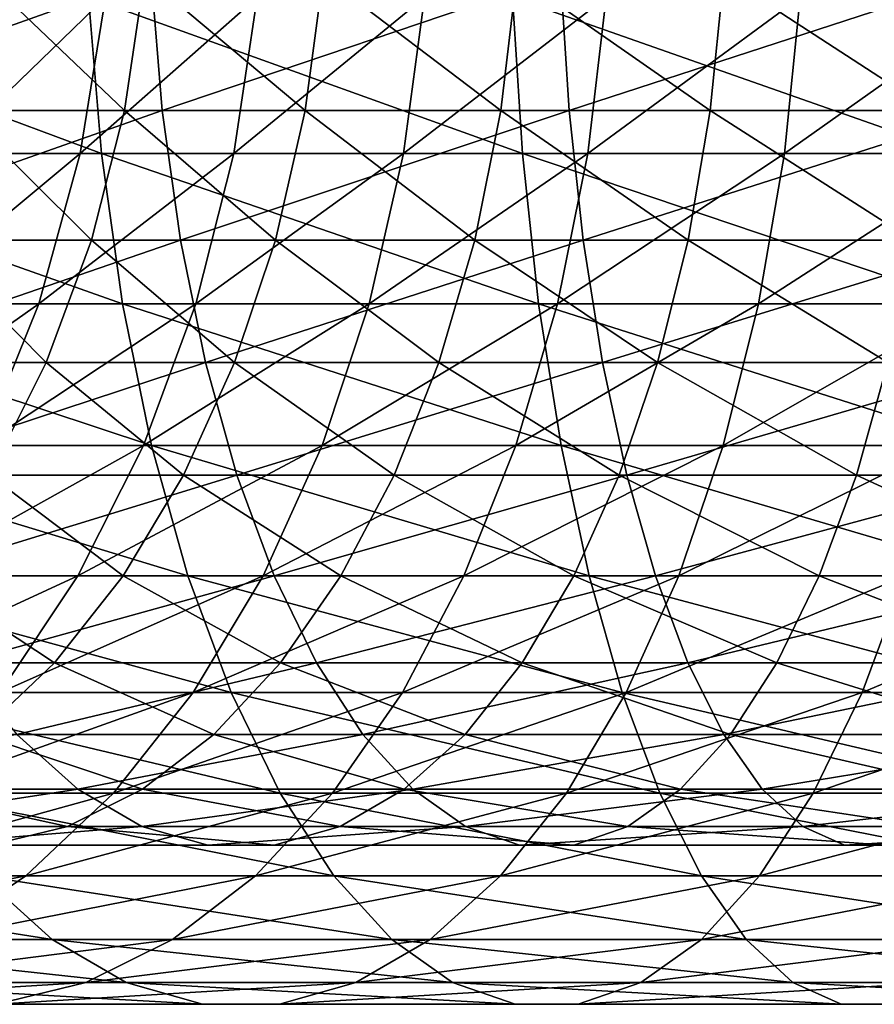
# Model space of a CAD drawing. Header units: metres. Extents: x -62 to 300, y -109 to 109.
# Tile 380 of 656: x 15 to 23, y -11 to -2. Entities that reach past the tile are written whole.
import ezdxf

# ---------------------------------------------------------------- set-up
doc = ezdxf.new("R2010")
doc.units = ezdxf.units.M
doc.layers.add('solid_500635', color=7, linetype='CONTINUOUS')

msp = doc.modelspace()

# ---------------------------------------------------------------- linework, layer by layer
at = {"layer": 'solid_500635'}
for points in [[(16.428488, -1.293583, -96.954689), (12.733561, -1.293583, -95.146729), (12.860861, -2.563069, -94.915672)], [(16.532806, -2.563069, -96.712387), (16.428488, -1.293583, -96.954689), (12.860861, -2.563069, -94.915672)], [(16.177963, -2.563069, -74.709183), (14.639291, -2.563069, -72.981583), (14.844564, -1.293583, -72.815895)], [(16.366219, -1.293583, -74.524384), (16.177963, -2.563069, -74.709183), (14.844564, -1.293583, -72.815895)], [(17.876762, -2.563069, -76.279587), (16.177963, -2.563069, -74.709183), (16.366219, -1.293583, -74.524384)], [(18.046228, -1.293583, -76.077423), (17.876762, -2.563069, -76.279587), (16.366219, -1.293583, -74.524384)], [(20.281187, -1.293583, -98.396194), (16.428488, -1.293583, -96.954689), (16.532806, -2.563069, -96.712387)], [(20.36154, -2.563069, -98.144928), (20.281187, -1.293583, -98.396194), (16.532806, -2.563069, -96.712387)], [(19.719706, -2.563069, -77.678032), (17.876762, -2.563069, -76.279587), (18.046228, -1.293583, -76.077423)], [(19.868792, -1.293583, -77.460396), (19.719706, -2.563069, -77.678032), (18.046228, -1.293583, -76.077423)], [(21.689459, -2.563069, -78.891365), (19.719706, -2.563069, -77.678032), (19.868792, -1.293583, -77.460396)], [(21.816759, -1.293583, -78.660309), (21.689459, -2.563069, -78.891365), (19.868792, -1.293583, -77.460396)], [(24.255411, -1.293583, -99.45768), (20.281187, -1.293583, -98.396194), (20.36154, -2.563069, -98.144928)], [(24.311045, -2.563069, -99.199806), (24.255411, -1.293583, -99.45768), (20.36154, -2.563069, -98.144928)], [(23.76749, -2.563069, -79.908165), (21.689459, -2.563069, -78.891365), (21.816759, -1.293583, -78.660309)], [(23.871807, -1.293583, -79.665863), (23.76749, -2.563069, -79.908165), (21.816759, -1.293583, -78.660309)], [(15.961646, -2.967764, -98.03904), (12.163866, -2.967764, -96.180756), (12.016466, -1.497833, -96.448288)], [(15.840858, -1.497833, -98.319595), (15.961646, -2.967764, -98.03904), (12.016466, -1.497833, -96.448288)], [(16.000895, -1.497833, -71.882523), (14.736894, -1.497833, -70.15107), (14.48174, -2.967764, -70.318993)], [(15.763209, -2.967764, -72.074379), (16.000895, -1.497833, -71.882523), (14.48174, -2.967764, -70.318993)], [(17.426687, -1.497833, -73.483376), (16.000895, -1.497833, -71.882523), (15.763209, -2.967764, -72.074379)], [(17.208706, -2.967764, -73.697357), (17.426687, -1.497833, -73.483376), (15.763209, -2.967764, -72.074379)], [(19.921589, -2.967764, -99.520668), (15.961646, -2.967764, -98.03904), (15.840858, -1.497833, -98.319595)], [(19.828548, -1.497833, -99.811607), (19.921589, -2.967764, -99.520668), (15.840858, -1.497833, -98.319595)], [(19.00086, -1.497833, -74.938576), (17.426687, -1.497833, -73.483376), (17.208706, -2.967764, -73.697357)], [(18.804634, -2.967764, -75.172668), (19.00086, -1.497833, -74.938576), (17.208706, -2.967764, -73.697357)], [(20.708603, -1.497833, -76.234428), (19.00086, -1.497833, -74.938576), (18.804634, -2.967764, -75.172668)], [(20.535978, -2.967764, -76.486427), (20.708603, -1.497833, -76.234428), (18.804634, -2.967764, -75.172668)], [(24.006441, -2.967764, -100.611702), (19.921589, -2.967764, -99.520668), (19.828548, -1.497833, -99.811607)], [(23.942022, -1.497833, -100.910286), (24.006441, -2.967764, -100.611702), (19.828548, -1.497833, -99.811607)], [(22.533854, -1.497833, -77.358749), (20.708603, -1.497833, -76.234428), (20.535978, -2.967764, -76.486427)], [(22.386454, -2.967764, -77.626289), (22.533854, -1.497833, -77.358749), (20.535978, -2.967764, -76.486427)], [(24.459438, -1.497833, -78.300957), (22.533854, -1.497833, -77.358749), (22.386454, -2.967764, -77.626289)], [(24.33865, -2.967764, -78.581512), (24.459438, -1.497833, -78.300957), (22.386454, -2.967764, -77.626289)], [(16.532806, -2.563069, -96.712387), (12.860861, -2.563069, -94.915672), (13.070391, -3.78481, -94.53537)], [(16.704508, -3.78481, -96.313576), (16.532806, -2.563069, -96.712387), (13.070391, -3.78481, -94.53537)], [(15.868102, -3.78481, -75.013351), (14.30142, -3.78481, -73.254311), (14.639291, -2.563069, -72.981583)], [(16.177963, -2.563069, -74.709183), (15.868102, -3.78481, -75.013351), (14.639291, -2.563069, -72.981583)], [(17.597826, -3.78481, -76.61235), (15.868102, -3.78481, -75.013351), (16.177963, -2.563069, -74.709183)], [(17.876762, -2.563069, -76.279587), (17.597826, -3.78481, -76.61235), (16.177963, -2.563069, -74.709183)], [(20.36154, -2.563069, -98.144928), (16.532806, -2.563069, -96.712387), (16.704508, -3.78481, -96.313576)], [(20.493797, -3.78481, -97.731354), (20.36154, -2.563069, -98.144928), (16.704508, -3.78481, -96.313576)], [(19.474319, -3.78481, -78.036255), (17.597826, -3.78481, -76.61235), (17.876762, -2.563069, -76.279587)], [(19.719706, -2.563069, -77.678032), (19.474319, -3.78481, -78.036255), (17.876762, -2.563069, -76.279587)], [(21.479929, -3.78481, -79.271667), (19.474319, -3.78481, -78.036255), (19.719706, -2.563069, -77.678032)], [(21.689459, -2.563069, -78.891365), (21.479929, -3.78481, -79.271667), (19.719706, -2.563069, -77.678032)], [(24.311045, -2.563069, -99.199806), (20.36154, -2.563069, -98.144928), (20.493797, -3.78481, -97.731354)], [(24.402615, -3.78481, -98.775368), (24.311045, -2.563069, -99.199806), (20.493797, -3.78481, -97.731354)], [(23.595789, -3.78481, -80.306976), (21.479929, -3.78481, -79.271667), (21.689459, -2.563069, -78.891365)], [(23.76749, -2.563069, -79.908165), (23.595789, -3.78481, -80.306976), (21.689459, -2.563069, -78.891365)], [(16.160458, -4.382412, -97.577255), (12.40648, -4.382412, -95.740395), (12.163866, -2.967764, -96.180756)], [(15.961646, -2.967764, -98.03904), (16.160458, -4.382412, -97.577255), (12.163866, -2.967764, -96.180756)], [(15.763209, -2.967764, -72.074379), (14.48174, -2.967764, -70.318993), (14.061769, -4.382412, -70.595398)], [(15.37199, -4.382412, -72.39016), (15.763209, -2.967764, -72.074379), (14.061769, -4.382412, -70.595398)], [(17.208706, -2.967764, -73.697357), (15.763209, -2.967764, -72.074379), (15.37199, -4.382412, -72.39016)], [(16.84992, -4.382412, -74.049561), (17.208706, -2.967764, -73.697357), (15.37199, -4.382412, -72.39016)], [(20.07473, -4.382412, -99.041794), (16.160458, -4.382412, -97.577255), (15.961646, -2.967764, -98.03904)], [(19.921589, -2.967764, -99.520668), (20.07473, -4.382412, -99.041794), (15.961646, -2.967764, -98.03904)], [(18.804634, -2.967764, -75.172668), (17.208706, -2.967764, -73.697357), (16.84992, -4.382412, -74.049561)], [(18.481655, -4.382412, -75.557968), (18.804634, -2.967764, -75.172668), (16.84992, -4.382412, -74.049561)], [(20.535978, -2.967764, -76.486427), (18.804634, -2.967764, -75.172668), (18.481655, -4.382412, -75.557968)], [(20.251846, -4.382412, -76.901207), (20.535978, -2.967764, -76.486427), (18.481655, -4.382412, -75.557968)], [(24.112469, -4.382412, -100.120239), (20.07473, -4.382412, -99.041794), (19.921589, -2.967764, -99.520668)], [(24.006441, -2.967764, -100.611702), (24.112469, -4.382412, -100.120239), (19.921589, -2.967764, -99.520668)], [(22.386454, -2.967764, -77.626289), (20.535978, -2.967764, -76.486427), (20.251846, -4.382412, -76.901207)], [(22.143841, -4.382412, -78.066643), (22.386454, -2.967764, -77.626289), (20.251846, -4.382412, -76.901207)], [(24.33865, -2.967764, -78.581512), (22.386454, -2.967764, -77.626289), (22.143841, -4.382412, -78.066643)], [(24.139837, -4.382412, -79.043297), (24.33865, -2.967764, -78.581512), (22.143841, -4.382412, -78.066643)], [(16.704508, -3.78481, -96.313576), (13.070391, -3.78481, -94.53537), (13.358247, -4.936048, -94.012894)], [(16.940393, -4.936048, -95.765671), (16.704508, -3.78481, -96.313576), (13.358247, -4.936048, -94.012894)], [(15.442408, -4.936048, -75.431236), (13.837246, -4.936048, -73.628983), (14.30142, -3.78481, -73.254311)], [(15.868102, -3.78481, -75.013351), (15.442408, -4.936048, -75.431236), (14.30142, -3.78481, -73.254311)], [(17.214617, -4.936048, -77.069504), (15.442408, -4.936048, -75.431236), (15.868102, -3.78481, -75.013351)], [(17.597826, -3.78481, -76.61235), (17.214617, -4.936048, -77.069504), (15.868102, -3.78481, -75.013351)], [(20.493797, -3.78481, -97.731354), (16.704508, -3.78481, -96.313576), (16.940393, -4.936048, -95.765671)], [(20.675495, -4.936048, -97.163177), (20.493797, -3.78481, -97.731354), (16.940393, -4.936048, -95.765671)], [(19.137199, -4.936048, -78.528381), (17.214617, -4.936048, -77.069504), (17.597826, -3.78481, -76.61235)], [(19.474319, -3.78481, -78.036255), (19.137199, -4.936048, -78.528381), (17.597826, -3.78481, -76.61235)], [(21.192072, -4.936048, -79.794144), (19.137199, -4.936048, -78.528381), (19.474319, -3.78481, -78.036255)], [(21.479929, -3.78481, -79.271667), (21.192072, -4.936048, -79.794144), (19.474319, -3.78481, -78.036255)], [(24.402615, -3.78481, -98.775368), (20.493797, -3.78481, -97.731354), (20.675495, -4.936048, -97.163177)], [(24.528414, -4.936048, -98.192261), (24.402615, -3.78481, -98.775368), (20.675495, -4.936048, -97.163177)], [(23.359901, -4.936048, -80.854881), (21.192072, -4.936048, -79.794144), (21.479929, -3.78481, -79.271667)], [(23.595789, -3.78481, -80.306976), (23.359901, -4.936048, -80.854881), (21.479929, -3.78481, -79.271667)], [(16.433592, -5.715424, -96.942841), (12.739787, -5.715424, -95.135429), (12.40648, -4.382412, -95.740395)], [(16.160458, -4.382412, -97.577255), (16.433592, -5.715424, -96.942841), (12.40648, -4.382412, -95.740395)], [(15.37199, -4.382412, -72.39016), (14.061769, -4.382412, -70.595398), (13.484803, -5.715424, -70.975121)], [(14.834524, -5.715424, -72.823997), (15.37199, -4.382412, -72.39016), (13.484803, -5.715424, -70.975121)], [(16.84992, -4.382412, -74.049561), (15.37199, -4.382412, -72.39016), (14.834524, -5.715424, -72.823997)], [(16.357012, -5.715424, -74.533417), (16.84992, -4.382412, -74.049561), (14.834524, -5.715424, -72.823997)], [(20.285116, -5.715424, -98.383904), (16.433592, -5.715424, -96.942841), (16.160458, -4.382412, -97.577255)], [(20.07473, -4.382412, -99.041794), (20.285116, -5.715424, -98.383904), (16.160458, -4.382412, -97.577255)], [(18.481655, -4.382412, -75.557968), (16.84992, -4.382412, -74.049561), (16.357012, -5.715424, -74.533417)], [(18.037941, -5.715424, -76.087311), (18.481655, -4.382412, -75.557968), (16.357012, -5.715424, -74.533417)], [(20.251846, -4.382412, -76.901207), (18.481655, -4.382412, -75.557968), (18.037941, -5.715424, -76.087311)], [(19.861498, -5.715424, -77.471046), (20.251846, -4.382412, -76.901207), (18.037941, -5.715424, -76.087311)], [(22.143841, -4.382412, -78.066643), (20.251846, -4.382412, -76.901207), (19.861498, -5.715424, -77.471046)], [(21.810532, -5.715424, -78.671608), (22.143841, -4.382412, -78.066643), (19.861498, -5.715424, -77.471046)], [(24.258133, -5.715424, -99.445061), (20.285116, -5.715424, -98.383904), (20.07473, -4.382412, -99.041794)], [(24.112469, -4.382412, -100.120239), (24.258133, -5.715424, -99.445061), (20.07473, -4.382412, -99.041794)], [(24.139837, -4.382412, -79.043297), (22.143841, -4.382412, -78.066643), (21.810532, -5.715424, -78.671608)], [(23.866705, -5.715424, -79.677711), (24.139837, -4.382412, -79.043297), (21.810532, -5.715424, -78.671608)], [(16.940393, -4.936048, -95.765671), (13.358247, -4.936048, -94.012894), (13.719069, -5.995336, -93.357986)], [(17.236073, -5.995336, -95.078888), (16.940393, -4.936048, -95.765671), (13.719069, -5.995336, -93.357986)], [(15.442408, -4.936048, -75.431236), (14.908811, -5.995336, -75.95504), (13.837246, -4.936048, -73.628983)], [(16.734274, -5.995336, -77.64254), (14.908811, -5.995336, -75.95504), (15.442408, -4.936048, -75.431236)], [(17.214617, -4.936048, -77.069504), (16.734274, -5.995336, -77.64254), (15.442408, -4.936048, -75.431236)], [(18.71463, -5.995336, -79.145256), (16.734274, -5.995336, -77.64254), (17.214617, -4.936048, -77.069504)], [(20.675495, -4.936048, -97.163177), (16.940393, -4.936048, -95.765671), (17.236073, -5.995336, -95.078888)], [(19.137199, -4.936048, -78.528381), (18.71463, -5.995336, -79.145256), (17.214617, -4.936048, -77.069504)], [(20.90325, -5.995336, -96.450981), (20.675495, -4.936048, -97.163177), (17.236073, -5.995336, -95.078888)], [(20.831251, -5.995336, -80.449051), (18.71463, -5.995336, -79.145256), (19.137199, -4.936048, -78.528381)], [(21.192072, -4.936048, -79.794144), (20.831251, -5.995336, -80.449051), (19.137199, -4.936048, -78.528381)], [(24.528414, -4.936048, -98.192261), (20.675495, -4.936048, -97.163177), (20.90325, -5.995336, -96.450981)], [(23.064222, -5.995336, -81.541664), (20.831251, -5.995336, -80.449051), (21.192072, -4.936048, -79.794144)], [(24.686102, -5.995336, -97.461349), (24.528414, -4.936048, -98.192261), (20.90325, -5.995336, -96.450981)], [(23.359901, -4.936048, -80.854881), (23.064222, -5.995336, -81.541664), (21.192072, -4.936048, -79.794144)], [(25.392542, -5.995336, -82.412811), (23.064222, -5.995336, -81.541664), (23.359901, -4.936048, -80.854881)], [(16.775955, -6.941967, -96.147614), (13.15758, -6.941967, -94.377113), (12.739787, -5.715424, -95.135429)], [(16.433592, -5.715424, -96.942841), (16.775955, -6.941967, -96.147614), (12.739787, -5.715424, -95.135429)], [(16.357012, -5.715424, -74.533417), (14.834524, -5.715424, -72.823997), (14.160825, -6.941967, -73.367798)], [(15.739161, -6.941967, -75.139931), (16.357012, -5.715424, -74.533417), (14.160825, -6.941967, -73.367798)], [(18.037941, -5.715424, -76.087311), (16.357012, -5.715424, -74.533417), (15.739161, -6.941967, -75.139931)], [(17.481754, -6.941967, -76.750816), (18.037941, -5.715424, -76.087311), (15.739161, -6.941967, -75.139931)], [(20.548832, -6.941967, -97.559258), (16.775955, -6.941967, -96.147614), (16.433592, -5.715424, -96.942841)], [(20.285116, -5.715424, -98.383904), (20.548832, -6.941967, -97.559258), (16.433592, -5.715424, -96.942841)], [(19.861498, -5.715424, -77.471046), (18.037941, -5.715424, -76.087311), (17.481754, -6.941967, -76.750816)], [(19.372208, -6.941967, -78.185318), (19.861498, -5.715424, -77.471046), (17.481754, -6.941967, -76.750816)], [(21.810532, -5.715424, -78.671608), (19.861498, -5.715424, -77.471046), (19.372208, -6.941967, -78.185318)], [(21.392738, -6.941967, -79.429924), (21.810532, -5.715424, -78.671608), (19.372208, -6.941967, -78.185318)], [(24.440718, -6.941967, -98.598747), (20.548832, -6.941967, -97.559258), (20.285116, -5.715424, -98.383904)], [(24.258133, -5.715424, -99.445061), (24.440718, -6.941967, -98.598747), (20.285116, -5.715424, -98.383904)], [(23.866705, -5.715424, -79.677711), (21.810532, -5.715424, -78.671608), (21.392738, -6.941967, -79.429924)], [(23.52434, -6.941967, -80.472939), (23.866705, -5.715424, -79.677711), (21.392738, -6.941967, -79.429924)], [(17.236073, -5.995336, -95.078888), (13.719069, -5.995336, -93.357986), (14.146133, -6.942942, -92.582848)], [(17.586035, -6.942942, -94.266022), (17.236073, -5.995336, -95.078888), (14.146133, -6.942942, -92.582848)], [(16.165745, -6.942942, -78.320778), (14.27725, -6.942942, -76.575005), (14.908811, -5.995336, -75.95504)], [(16.734274, -5.995336, -77.64254), (16.165745, -6.942942, -78.320778), (14.908811, -5.995336, -75.95504)], [(18.214481, -6.942942, -79.875374), (16.165745, -6.942942, -78.320778), (16.734274, -5.995336, -77.64254)], [(18.71463, -5.995336, -79.145256), (18.214481, -6.942942, -79.875374), (16.734274, -5.995336, -77.64254)], [(20.90325, -5.995336, -96.450981), (17.236073, -5.995336, -95.078888), (17.586035, -6.942942, -94.266022)], [(21.172819, -6.942942, -95.608032), (20.90325, -5.995336, -96.450981), (17.586035, -6.942942, -94.266022)], [(20.404186, -6.942942, -81.22419), (18.214481, -6.942942, -79.875374), (18.71463, -5.995336, -79.145256)], [(20.831251, -5.995336, -80.449051), (20.404186, -6.942942, -81.22419), (18.71463, -5.995336, -79.145256)], [(22.71426, -6.942942, -82.35453), (20.404186, -6.942942, -81.22419), (20.831251, -5.995336, -80.449051)], [(23.064222, -5.995336, -81.541664), (22.71426, -6.942942, -82.35453), (20.831251, -5.995336, -80.449051)], [(24.686102, -5.995336, -97.461349), (20.90325, -5.995336, -96.450981), (21.172819, -6.942942, -95.608032)], [(24.87274, -6.942942, -96.596252), (24.686102, -5.995336, -97.461349), (21.172819, -6.942942, -95.608032)], [(25.122974, -6.942942, -83.25576), (22.71426, -6.942942, -82.35453), (23.064222, -5.995336, -81.541664)], [(25.392542, -5.995336, -82.412811), (25.122974, -6.942942, -83.25576), (23.064222, -5.995336, -81.541664)], [(17.181175, -8.039196, -95.206398), (13.652077, -8.039196, -93.479584), (13.15758, -6.941967, -94.377113)], [(16.775955, -6.941967, -96.147614), (17.181175, -8.039196, -95.206398), (13.15758, -6.941967, -94.377113)], [(15.739161, -6.941967, -75.139931), (14.160825, -6.941967, -73.367798), (13.36344, -8.039196, -74.011436)], [(15.007881, -8.039196, -75.857788), (15.739161, -6.941967, -75.139931), (13.36344, -8.039196, -74.011436)], [(15.519621, -7.761214, -79.091576), (13.559492, -7.761214, -77.279594), (14.27725, -6.942942, -76.575005)], [(17.586035, -6.942942, -94.266022), (14.146133, -6.942942, -92.582848), (14.631486, -7.761214, -91.701912)], [(16.165745, -6.942942, -78.320778), (15.519621, -7.761214, -79.091576), (14.27725, -6.942942, -76.575005)], [(17.983763, -7.761214, -93.342209), (17.586035, -6.942942, -94.266022), (14.631486, -7.761214, -91.701912)], [(17.481754, -6.941967, -76.750816), (15.739161, -6.941967, -75.139931), (15.007881, -8.039196, -75.857788)], [(16.823458, -8.039196, -77.536148), (17.481754, -6.941967, -76.750816), (15.007881, -8.039196, -75.857788)], [(17.646069, -7.761214, -80.705154), (15.519621, -7.761214, -79.091576), (16.165745, -6.942942, -78.320778)], [(18.214481, -6.942942, -79.875374), (17.646069, -7.761214, -80.705154), (16.165745, -6.942942, -78.320778)], [(20.860964, -8.039196, -96.583206), (17.181175, -8.039196, -95.206398), (16.775955, -6.941967, -96.147614)], [(20.548832, -6.941967, -97.559258), (20.860964, -8.039196, -96.583206), (16.775955, -6.941967, -96.147614)], [(19.372208, -6.941967, -78.185318), (17.481754, -6.941967, -76.750816), (16.823458, -8.039196, -77.536148)], [(18.793087, -8.039196, -79.030724), (19.372208, -6.941967, -78.185318), (16.823458, -8.039196, -77.536148)], [(21.172819, -6.942942, -95.608032), (17.586035, -6.942942, -94.266022), (17.983763, -7.761214, -93.342209)], [(19.918833, -7.761214, -82.105133), (17.646069, -7.761214, -80.705154), (18.214481, -6.942942, -79.875374)], [(21.479179, -7.761214, -94.650032), (21.172819, -6.942942, -95.608032), (17.983763, -7.761214, -93.342209)], [(20.404186, -6.942942, -81.22419), (19.918833, -7.761214, -82.105133), (18.214481, -6.942942, -79.875374)], [(21.392738, -6.941967, -79.429924), (19.372208, -6.941967, -78.185318), (18.793087, -8.039196, -79.030724)], [(20.898243, -8.039196, -80.327454), (21.392738, -6.941967, -79.429924), (18.793087, -8.039196, -79.030724)], [(22.316534, -7.761214, -83.278343), (19.918833, -7.761214, -82.105133), (20.404186, -6.942942, -81.22419)], [(22.71426, -6.942942, -82.35453), (22.316534, -7.761214, -83.278343), (20.404186, -6.942942, -81.22419)], [(24.656826, -8.039196, -97.597054), (20.860964, -8.039196, -96.583206), (20.548832, -6.941967, -97.559258)], [(24.440718, -6.941967, -98.598747), (24.656826, -8.039196, -97.597054), (20.548832, -6.941967, -97.559258)], [(23.52434, -6.941967, -80.472939), (21.392738, -6.941967, -79.429924), (20.898243, -8.039196, -80.327454)], [(23.119122, -8.039196, -81.414154), (23.52434, -6.941967, -80.472939), (20.898243, -8.039196, -80.327454)], [(24.87274, -6.942942, -96.596252), (21.172819, -6.942942, -95.608032), (21.479179, -7.761214, -94.650032)], [(25.084852, -7.761214, -95.613075), (24.87274, -6.942942, -96.596252), (21.479179, -7.761214, -94.650032)], [(24.816614, -7.761214, -84.21376), (22.316534, -7.761214, -83.278343), (22.71426, -6.942942, -82.35453)], [(25.122974, -6.942942, -83.25576), (24.816614, -7.761214, -84.21376), (22.71426, -6.942942, -82.35453)], [(25.74696, -6.941967, -81.304535), (23.52434, -6.941967, -80.472939), (23.119122, -8.039196, -81.414154)], [(25.434828, -8.039196, -82.280579), (25.74696, -6.941967, -81.304535), (23.119122, -8.039196, -81.414154)], [(15.519621, -7.761214, -79.091576), (14.807937, -8.43491, -79.940598), (13.559492, -7.761214, -77.279594)], [(17.983763, -7.761214, -93.342209), (14.631486, -7.761214, -91.701912), (15.166085, -8.43491, -90.73159)], [(17.019983, -8.43491, -81.619118), (14.807937, -8.43491, -79.940598), (15.519621, -7.761214, -79.091576)], [(18.421844, -8.43491, -92.324661), (17.983763, -7.761214, -93.342209), (15.166085, -8.43491, -90.73159)], [(17.646069, -7.761214, -80.705154), (17.019983, -8.43491, -81.619118), (15.519621, -7.761214, -79.091576)], [(19.384235, -8.43491, -83.075455), (17.019983, -8.43491, -81.619118), (17.646069, -7.761214, -80.705154)], [(19.918833, -7.761214, -82.105133), (19.384235, -8.43491, -83.075455), (17.646069, -7.761214, -80.705154)], [(21.479179, -7.761214, -94.650032), (17.983763, -7.761214, -93.342209), (18.421844, -8.43491, -92.324661)], [(21.816624, -8.43491, -93.594826), (21.479179, -7.761214, -94.650032), (18.421844, -8.43491, -92.324661)], [(21.87845, -8.43491, -84.295891), (19.384235, -8.43491, -83.075455), (19.918833, -7.761214, -82.105133)], [(22.316534, -7.761214, -83.278343), (21.87845, -8.43491, -84.295891), (19.918833, -7.761214, -82.105133)], [(25.084852, -7.761214, -95.613075), (21.479179, -7.761214, -94.650032), (21.816624, -8.43491, -93.594826)], [(25.318485, -8.43491, -94.530151), (25.084852, -7.761214, -95.613075), (21.816624, -8.43491, -93.594826)], [(24.479168, -8.43491, -85.268959), (21.87845, -8.43491, -84.295891), (22.316534, -7.761214, -83.278343)], [(24.816614, -7.761214, -84.21376), (24.479168, -8.43491, -85.268959), (22.316534, -7.761214, -83.278343)], [(17.641701, -8.986669, -94.136719), (14.214064, -8.986669, -92.459549), (13.652077, -8.039196, -93.479584)], [(17.181175, -8.039196, -95.206398), (17.641701, -8.986669, -94.136719), (13.652077, -8.039196, -93.479584)], [(16.823458, -8.039196, -77.536148), (15.007881, -8.039196, -75.857788), (14.176792, -8.986669, -76.673622)], [(16.075314, -8.986669, -78.428658), (16.823458, -8.039196, -77.536148), (14.176792, -8.986669, -76.673622)], [(18.793087, -8.039196, -79.030724), (16.823458, -8.039196, -77.536148), (16.075314, -8.986669, -78.428658)], [(18.134926, -8.986669, -79.991516), (18.793087, -8.039196, -79.030724), (16.075314, -8.986669, -78.428658)], [(21.215696, -8.986669, -95.473946), (17.641701, -8.986669, -94.136719), (17.181175, -8.039196, -95.206398)], [(20.860964, -8.039196, -96.583206), (21.215696, -8.986669, -95.473946), (17.181175, -8.039196, -95.206398)], [(20.898243, -8.039196, -80.327454), (18.793087, -8.039196, -79.030724), (18.134926, -8.986669, -79.991516)], [(20.336256, -8.986669, -81.347488), (20.898243, -8.039196, -80.327454), (18.134926, -8.986669, -79.991516)], [(23.119122, -8.039196, -81.414154), (20.898243, -8.039196, -80.327454), (20.336256, -8.986669, -81.347488)], [(22.658594, -8.986669, -82.483826), (23.119122, -8.039196, -81.414154), (20.336256, -8.986669, -81.347488)], [(24.902428, -8.986669, -96.458641), (21.215696, -8.986669, -95.473946), (20.860964, -8.039196, -96.583206)], [(24.656826, -8.039196, -97.597054), (24.902428, -8.986669, -96.458641), (20.860964, -8.039196, -96.583206)], [(25.434828, -8.039196, -82.280579), (23.119122, -8.039196, -81.414154), (22.658594, -8.986669, -82.483826)], [(25.080095, -8.986669, -83.389847), (25.434828, -8.039196, -82.280579), (22.658594, -8.986669, -82.483826)], [(15.739972, -8.951479, -89.689957), (15.166085, -8.43491, -90.73159), (12.752069, -8.951479, -87.849464)], [(16.347885, -8.951479, -82.600258), (14.04395, -8.951479, -80.852005), (14.807937, -8.43491, -79.940598)], [(17.019983, -8.43491, -81.619118), (16.347885, -8.951479, -82.600258), (14.807937, -8.43491, -79.940598)], [(18.421844, -8.43491, -92.324661), (15.166085, -8.43491, -90.73159), (15.739972, -8.951479, -89.689957)], [(18.892122, -8.951479, -91.23233), (18.421844, -8.43491, -92.324661), (15.739972, -8.951479, -89.689957)], [(18.810347, -8.951479, -84.117081), (16.347885, -8.951479, -82.600258), (17.019983, -8.43491, -81.619118)], [(19.384235, -8.43491, -83.075455), (18.810347, -8.951479, -84.117081), (17.019983, -8.43491, -81.619118)], [(21.816624, -8.43491, -93.594826), (18.421844, -8.43491, -92.324661), (18.892122, -8.951479, -91.23233)], [(21.408173, -8.951479, -85.388222), (18.810347, -8.951479, -84.117081), (19.384235, -8.43491, -83.075455)], [(22.178867, -8.951479, -92.462082), (21.816624, -8.43491, -93.594826), (18.892122, -8.951479, -91.23233)], [(21.87845, -8.43491, -84.295891), (21.408173, -8.951479, -85.388222), (19.384235, -8.43491, -83.075455)], [(24.116924, -8.951479, -86.401711), (21.408173, -8.951479, -85.388222), (21.87845, -8.43491, -84.295891)], [(25.318485, -8.43491, -94.530151), (21.816624, -8.43491, -93.594826), (22.178867, -8.951479, -92.462082)], [(24.479168, -8.43491, -85.268959), (24.116924, -8.951479, -86.401711), (21.87845, -8.43491, -84.295891)], [(25.569288, -8.951479, -93.36763), (25.318485, -8.43491, -94.530151), (22.178867, -8.951479, -92.462082)], [(15.739972, -8.951479, -89.689957), (12.752069, -8.951479, -87.849464), (13.457658, -9.301299, -86.819435)], [(15.642295, -9.301299, -83.63028), (13.241894, -9.301299, -81.80883), (14.04395, -8.951479, -80.852005)], [(16.075314, -8.986669, -78.428658), (14.176792, -8.986669, -76.673622), (13.261376, -9.766737, -77.572235)], [(15.251258, -9.766737, -79.411728), (16.075314, -8.986669, -78.428658), (13.261376, -9.766737, -77.572235)], [(16.342457, -9.301299, -88.59642), (15.739972, -8.951479, -89.689957), (13.457658, -9.301299, -86.819435)], [(16.347885, -8.951479, -82.600258), (15.642295, -9.301299, -83.63028), (14.04395, -8.951479, -80.852005)], [(18.148954, -9.766737, -92.958511), (14.833073, -9.766737, -91.336021), (14.214064, -8.986669, -92.459549)], [(17.641701, -8.986669, -94.136719), (18.148954, -9.766737, -92.958511), (14.214064, -8.986669, -92.459549)], [(18.134926, -8.986669, -79.991516), (16.075314, -8.986669, -78.428658), (15.251258, -9.766737, -79.411728)], [(17.409985, -9.766737, -81.049789), (18.134926, -8.986669, -79.991516), (15.251258, -9.766737, -79.411728)], [(18.207863, -9.301299, -85.210625), (15.642295, -9.301299, -83.63028), (16.347885, -8.951479, -82.600258)], [(18.892122, -8.951479, -91.23233), (15.739972, -8.951479, -89.689957), (16.342457, -9.301299, -88.59642)], [(19.385836, -9.301299, -90.085571), (18.892122, -8.951479, -91.23233), (16.342457, -9.301299, -88.59642)], [(18.810347, -8.951479, -84.117081), (18.207863, -9.301299, -85.210625), (16.347885, -8.951479, -82.600258)], [(20.336256, -8.986669, -81.347488), (18.134926, -8.986669, -79.991516), (17.409985, -9.766737, -81.049789)], [(19.717247, -9.766737, -82.471024), (20.336256, -8.986669, -81.347488), (17.409985, -9.766737, -81.049789)], [(21.606422, -9.766737, -94.252136), (18.148954, -9.766737, -92.958511), (17.641701, -8.986669, -94.136719)], [(21.215696, -8.986669, -95.473946), (21.606422, -9.766737, -94.252136), (17.641701, -8.986669, -94.136719)], [(20.914461, -9.301299, -86.534981), (18.207863, -9.301299, -85.210625), (18.810347, -8.951479, -84.117081)], [(21.408173, -8.951479, -85.388222), (20.914461, -9.301299, -86.534981), (18.810347, -8.951479, -84.117081)], [(22.178867, -8.951479, -92.462082), (18.892122, -8.951479, -91.23233), (19.385836, -9.301299, -90.085571)], [(22.559164, -9.301299, -91.272881), (22.178867, -8.951479, -92.462082), (19.385836, -9.301299, -90.085571)], [(22.658594, -8.986669, -82.483826), (20.336256, -8.986669, -81.347488), (19.717247, -9.766737, -82.471024)], [(22.15134, -9.766737, -83.662041), (22.658594, -8.986669, -82.483826), (19.717247, -9.766737, -82.471024)], [(23.736629, -9.301299, -87.590904), (20.914461, -9.301299, -86.534981), (21.408173, -8.951479, -85.388222)], [(25.172951, -9.766737, -95.204727), (21.606422, -9.766737, -94.252136), (21.215696, -8.986669, -95.473946)], [(24.902428, -8.986669, -96.458641), (25.172951, -9.766737, -95.204727), (21.215696, -8.986669, -95.473946)], [(24.116924, -8.951479, -86.401711), (23.736629, -9.301299, -87.590904), (21.408173, -8.951479, -85.388222)], [(25.080095, -8.986669, -83.389847), (22.658594, -8.986669, -82.483826), (22.15134, -9.766737, -83.662041)], [(24.689369, -9.766737, -84.611656), (25.080095, -8.986669, -83.389847), (22.15134, -9.766737, -83.662041)], [(25.569288, -8.951479, -93.36763), (22.178867, -8.951479, -92.462082), (22.559164, -9.301299, -91.272881)], [(25.832588, -9.301299, -92.147186), (25.569288, -8.951479, -93.36763), (22.559164, -9.301299, -91.272881)], [(15.642295, -9.301299, -83.63028), (14.916358, -9.477854, -84.69001), (13.241894, -9.301299, -81.80883)], [(16.342457, -9.301299, -88.59642), (13.457658, -9.301299, -86.819435), (14.183596, -9.477854, -85.759705)], [(16.962317, -9.477854, -87.471344), (16.342457, -9.301299, -88.59642), (14.183596, -9.477854, -85.759705)], [(17.588003, -9.477854, -86.335693), (14.916358, -9.477854, -84.69001), (15.642295, -9.301299, -83.63028)], [(18.207863, -9.301299, -85.210625), (17.588003, -9.477854, -86.335693), (15.642295, -9.301299, -83.63028)], [(19.385836, -9.301299, -90.085571), (16.342457, -9.301299, -88.59642), (16.962317, -9.477854, -87.471344)], [(19.893785, -9.477854, -88.905739), (19.385836, -9.301299, -90.085571), (16.962317, -9.477854, -87.471344)], [(20.406511, -9.477854, -87.714813), (17.588003, -9.477854, -86.335693), (18.207863, -9.301299, -85.210625)], [(20.914461, -9.301299, -86.534981), (20.406511, -9.477854, -87.714813), (18.207863, -9.301299, -85.210625)], [(22.559164, -9.301299, -91.272881), (19.385836, -9.301299, -90.085571), (19.893785, -9.477854, -88.905739)], [(22.950426, -9.477854, -90.049393), (22.559164, -9.301299, -91.272881), (19.893785, -9.477854, -88.905739)], [(23.345366, -9.477854, -88.8144), (20.406511, -9.477854, -87.714813), (20.914461, -9.301299, -86.534981)], [(23.736629, -9.301299, -87.590904), (23.345366, -9.477854, -88.8144), (20.914461, -9.301299, -86.534981)], [(25.832588, -9.301299, -92.147186), (22.559164, -9.301299, -91.272881), (22.950426, -9.477854, -90.049393)], [(26.103481, -9.477854, -90.891548), (25.832588, -9.301299, -92.147186), (22.950426, -9.477854, -90.049393)], [(16.962317, -9.477854, -87.471344), (14.183596, -9.477854, -85.759705), (14.916358, -9.477854, -84.69001)], [(17.588003, -9.477854, -86.335693), (16.962317, -9.477854, -87.471344), (14.916358, -9.477854, -84.69001)], [(19.893785, -9.477854, -88.905739), (16.962317, -9.477854, -87.471344), (17.588003, -9.477854, -86.335693)], [(20.406511, -9.477854, -87.714813), (19.893785, -9.477854, -88.905739), (17.588003, -9.477854, -86.335693)], [(22.950426, -9.477854, -90.049393), (19.893785, -9.477854, -88.905739), (20.406511, -9.477854, -87.714813)], [(23.345366, -9.477854, -88.8144), (22.950426, -9.477854, -90.049393), (20.406511, -9.477854, -87.714813)], [(26.103481, -9.477854, -90.891548), (22.950426, -9.477854, -90.049393), (23.345366, -9.477854, -88.8144)], [(15.497574, -10.36487, -90.129921), (12.468188, -10.36487, -88.263878), (11.689969, -9.766737, -89.399925)], [(14.833073, -9.766737, -91.336021), (15.497574, -10.36487, -90.129921), (11.689969, -9.766737, -89.399925)], [(15.251258, -9.766737, -79.411728), (13.261376, -9.766737, -77.572235), (12.278687, -10.36487, -78.536888)], [(14.366642, -10.36487, -80.467041), (15.251258, -9.766737, -79.411728), (12.278687, -10.36487, -78.536888)], [(17.409985, -9.766737, -81.049789), (15.251258, -9.766737, -79.411728), (14.366642, -10.36487, -80.467041)], [(16.631765, -10.36487, -82.185844), (17.409985, -9.766737, -81.049789), (14.366642, -10.36487, -80.467041)], [(18.693487, -10.36487, -91.69371), (15.497574, -10.36487, -90.129921), (14.833073, -9.766737, -91.336021)], [(18.148954, -9.766737, -92.958511), (18.693487, -10.36487, -91.69371), (14.833073, -9.766737, -91.336021)], [(19.717247, -9.766737, -82.471024), (17.409985, -9.766737, -81.049789), (16.631765, -10.36487, -82.185844)], [(19.052746, -10.36487, -83.677116), (19.717247, -9.766737, -82.471024), (16.631765, -10.36487, -82.185844)], [(22.025864, -10.36487, -92.940529), (18.693487, -10.36487, -91.69371), (18.148954, -9.766737, -92.958511)], [(21.606422, -9.766737, -94.252136), (22.025864, -10.36487, -92.940529), (18.148954, -9.766737, -92.958511)], [(22.15134, -9.766737, -83.662041), (19.717247, -9.766737, -82.471024), (19.052746, -10.36487, -83.677116)], [(21.60681, -10.36487, -84.926842), (22.15134, -9.766737, -83.662041), (19.052746, -10.36487, -83.677116)], [(25.463354, -10.36487, -93.858658), (22.025864, -10.36487, -92.940529), (21.606422, -9.766737, -94.252136)], [(25.172951, -9.766737, -95.204727), (25.463354, -10.36487, -93.858658), (21.606422, -9.766737, -94.252136)], [(24.689369, -9.766737, -84.611656), (22.15134, -9.766737, -83.662041), (21.60681, -10.36487, -84.926842)], [(24.269928, -10.36487, -85.923264), (24.689369, -9.766737, -84.611656), (21.60681, -10.36487, -84.926842)], [(16.195189, -10.769925, -88.863716), (13.285187, -10.769925, -87.071213), (12.468188, -10.36487, -88.263878)], [(15.497574, -10.36487, -90.129921), (16.195189, -10.769925, -88.863716), (12.468188, -10.36487, -88.263878)], [(16.631765, -10.36487, -82.185844), (14.366642, -10.36487, -80.467041), (13.437945, -10.769925, -81.574951)], [(15.814767, -10.769925, -83.37851), (16.631765, -10.36487, -82.185844), (13.437945, -10.769925, -81.574951)], [(19.265154, -10.769925, -90.365875), (16.195189, -10.769925, -88.863716), (15.497574, -10.36487, -90.129921)], [(18.693487, -10.36487, -91.69371), (19.265154, -10.769925, -90.365875), (15.497574, -10.36487, -90.129921)], [(19.052746, -10.36487, -83.677116), (16.631765, -10.36487, -82.185844), (15.814767, -10.769925, -83.37851)], [(18.355131, -10.769925, -84.943321), (19.052746, -10.36487, -83.677116), (15.814767, -10.769925, -83.37851)], [(21.60681, -10.36487, -84.926842), (19.052746, -10.36487, -83.677116), (18.355131, -10.769925, -84.943321)], [(21.035143, -10.769925, -86.254677), (21.60681, -10.36487, -84.926842), (18.355131, -10.769925, -84.943321)], [(22.466206, -10.769925, -91.563568), (19.265154, -10.769925, -90.365875), (18.693487, -10.36487, -91.69371)], [(22.025864, -10.36487, -92.940529), (22.466206, -10.769925, -91.563568), (18.693487, -10.36487, -91.69371)], [(24.269928, -10.36487, -85.923264), (21.60681, -10.36487, -84.926842), (21.035143, -10.769925, -86.254677)], [(23.829586, -10.769925, -87.300224), (24.269928, -10.36487, -85.923264), (21.035143, -10.769925, -86.254677)], [(25.768229, -10.769925, -92.445511), (22.466206, -10.769925, -91.563568), (22.025864, -10.36487, -92.940529)], [(25.463354, -10.36487, -93.858658), (25.768229, -10.769925, -92.445511), (22.025864, -10.36487, -92.940529)], [(15.814767, -10.769925, -83.37851), (13.437945, -10.769925, -81.574951), (12.482466, -10.974357, -82.714806)], [(14.974207, -10.974357, -84.60556), (15.814767, -10.769925, -83.37851), (12.482466, -10.974357, -82.714806)], [(16.91292, -10.974357, -87.561005), (14.125746, -10.974357, -85.844154), (13.285187, -10.769925, -87.071213)], [(16.195189, -10.769925, -88.863716), (16.91292, -10.974357, -87.561005), (13.285187, -10.769925, -87.071213)], [(18.355131, -10.769925, -84.943321), (15.814767, -10.769925, -83.37851), (14.974207, -10.974357, -84.60556)], [(17.6374, -10.974357, -86.24604), (18.355131, -10.769925, -84.943321), (14.974207, -10.974357, -84.60556)], [(19.853308, -10.974357, -88.999756), (16.91292, -10.974357, -87.561005), (16.195189, -10.769925, -88.863716)], [(19.265154, -10.769925, -90.365875), (19.853308, -10.974357, -88.999756), (16.195189, -10.769925, -88.863716)], [(21.035143, -10.769925, -86.254677), (18.355131, -10.769925, -84.943321), (17.6374, -10.974357, -86.24604)], [(20.446989, -10.974357, -87.620796), (21.035143, -10.769925, -86.254677), (17.6374, -10.974357, -86.24604)], [(22.919247, -10.974357, -90.146889), (19.853308, -10.974357, -88.999756), (19.265154, -10.769925, -90.365875)], [(22.466206, -10.769925, -91.563568), (22.919247, -10.974357, -90.146889), (19.265154, -10.769925, -90.365875)], [(23.829586, -10.769925, -87.300224), (21.035143, -10.769925, -86.254677), (20.446989, -10.974357, -87.620796)], [(23.376547, -10.974357, -88.716896), (23.829586, -10.769925, -87.300224), (20.446989, -10.974357, -87.620796)], [(26.081894, -10.974357, -90.991608), (22.919247, -10.974357, -90.146889), (22.466206, -10.769925, -91.563568)], [(25.768229, -10.769925, -92.445511), (26.081894, -10.974357, -90.991608), (22.466206, -10.769925, -91.563568)], [(17.6374, -10.974357, -86.24604), (14.974207, -10.974357, -84.60556), (14.125746, -10.974357, -85.844154)], [(16.91292, -10.974357, -87.561005), (17.6374, -10.974357, -86.24604), (14.125746, -10.974357, -85.844154)], [(20.446989, -10.974357, -87.620796), (17.6374, -10.974357, -86.24604), (16.91292, -10.974357, -87.561005)], [(19.853308, -10.974357, -88.999756), (20.446989, -10.974357, -87.620796), (16.91292, -10.974357, -87.561005)], [(23.376547, -10.974357, -88.716896), (20.446989, -10.974357, -87.620796), (19.853308, -10.974357, -88.999756)], [(22.919247, -10.974357, -90.146889), (23.376547, -10.974357, -88.716896), (19.853308, -10.974357, -88.999756)], [(26.39851, -10.974357, -89.52404), (23.376547, -10.974357, -88.716896), (22.919247, -10.974357, -90.146889)], [(26.081894, -10.974357, -90.991608), (26.39851, -10.974357, -89.52404), (22.919247, -10.974357, -90.146889)]]:
    msp.add_3dface(points, dxfattribs=at)

doc.saveas('drawing.dxf')
